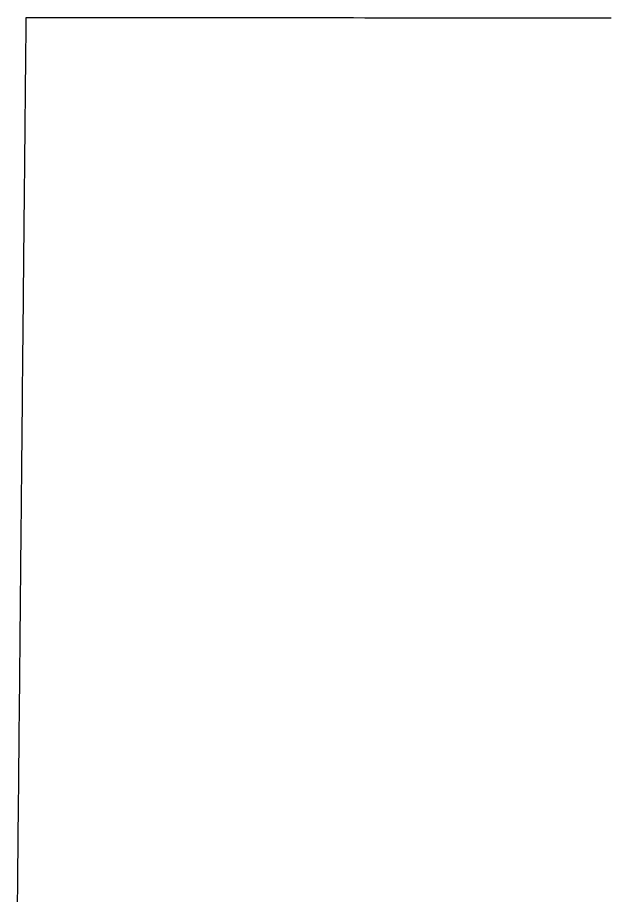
# Model space of a CAD drawing. Extents: x -7.3 to 34, y 0 to 22.
# Drawn here: x 2.68198 to 2.70538, y 0.96111 to 0.99601 of the extents above; entities that cross this region are included whole.
import ezdxf

# ---------------------------------------------------------------- set-up
doc = ezdxf.new("R2010")
doc.units = 0
doc.layers.add('SH_Text', color=7, linetype='Continuous')

msp = doc.modelspace()

# ---------------------------------------------------------------- linework, layer by layer
at = {"layer": 'SH_Text'}
for p, q in [((2.682325, 0.995813), (2.682326, 0.995836)), ((2.682326, 0.995913), (2.682327, 0.995929)), ((2.682326, 0.995896), (2.682326, 0.995913)), ((2.682326, 0.995878), (2.682326, 0.995896)), ((2.682326, 0.995858), (2.682326, 0.995878)), ((2.682326, 0.995836), (2.682326, 0.995858)), ((2.682327, 0.996004), (2.682327, 0.996005)), ((2.682327, 0.996005), (2.682329, 0.996005)), ((2.682327, 0.996002), (2.682327, 0.996004)), ((2.682327, 0.995998), (2.682327, 0.996002)), ((2.682327, 0.995993), (2.682327, 0.995998)), ((2.682327, 0.995986), (2.682327, 0.995993)), ((2.682327, 0.995977), (2.682327, 0.995986)), ((2.682327, 0.995967), (2.682327, 0.995977)), ((2.682327, 0.995956), (2.682327, 0.995967)), ((2.682327, 0.995943), (2.682327, 0.995956)), ((2.682327, 0.995929), (2.682327, 0.995943)), ((2.682329, 0.996005), (2.682335, 0.996005)), ((2.682335, 0.996005), (2.682344, 0.996005)), ((2.682344, 0.996005), (2.682357, 0.996005)), ((2.682357, 0.996005), (2.682374, 0.996005)), ((2.682374, 0.996005), (2.682395, 0.996005)), ((2.682395, 0.996005), (2.68242, 0.996005)), ((2.68242, 0.996005), (2.682448, 0.996005)), ((2.682448, 0.996005), (2.68248, 0.996005)), ((2.68248, 0.996005), (2.682516, 0.996005)), ((2.682516, 0.996005), (2.682555, 0.996005)), ((2.682555, 0.996005), (2.682597, 0.996005)), ((2.682597, 0.996005), (2.682644, 0.996005)), ((2.682644, 0.996005), (2.682693, 0.996005)), ((2.682693, 0.996005), (2.682747, 0.996005)), ((2.682747, 0.996005), (2.682803, 0.996005)), ((2.682803, 0.996005), (2.682863, 0.996005)), ((2.682863, 0.996005), (2.682927, 0.996005)), ((2.682927, 0.996005), (2.682993, 0.996005)), ((2.682993, 0.996005), (2.683064, 0.996005)), ((2.683064, 0.996005), (2.683137, 0.996005)), ((2.683137, 0.996005), (2.683213, 0.996005)), ((2.683213, 0.996005), (2.683293, 0.996005)), ((2.683293, 0.996005), (2.683376, 0.996005)), ((2.683376, 0.996005), (2.683462, 0.996005)), ((2.683462, 0.996005), (2.683551, 0.996005)), ((2.683551, 0.996005), (2.683644, 0.996005)), ((2.683644, 0.996005), (2.683739, 0.996005)), ((2.683739, 0.996005), (2.683837, 0.996005)), ((2.683837, 0.996005), (2.683938, 0.996005)), ((2.683938, 0.996005), (2.684043, 0.996005)), ((2.684043, 0.996005), (2.68415, 0.996005)), ((2.68415, 0.996005), (2.68426, 0.996005)), ((2.68426, 0.996005), (2.684373, 0.996005)), ((2.684373, 0.996005), (2.684488, 0.996005)), ((2.684488, 0.996005), (2.684607, 0.996005)), ((2.684607, 0.996005), (2.684728, 0.996004)), ((2.684728, 0.996004), (2.684852, 0.996004)), ((2.684852, 0.996004), (2.684979, 0.996004)), ((2.684979, 0.996004), (2.685108, 0.996004)), ((2.685108, 0.996004), (2.68524, 0.996004)), ((2.68524, 0.996004), (2.685374, 0.996004)), ((2.685374, 0.996004), (2.685511, 0.996004)), ((2.685511, 0.996004), (2.685651, 0.996004)), ((2.685651, 0.996004), (2.685793, 0.996004)), ((2.685793, 0.996004), (2.685938, 0.996004)), ((2.685938, 0.996004), (2.686084, 0.996004)), ((2.686084, 0.996004), (2.686234, 0.996004)), ((2.686234, 0.996004), (2.686385, 0.996004)), ((2.686385, 0.996004), (2.686539, 0.996004)), ((2.686539, 0.996004), (2.686696, 0.996004)), ((2.686696, 0.996004), (2.686854, 0.996004)), ((2.686854, 0.996004), (2.687015, 0.996004)), ((2.687015, 0.996004), (2.687178, 0.996004)), ((2.687178, 0.996004), (2.687343, 0.996004)), ((2.687343, 0.996004), (2.687511, 0.996003)), ((2.687511, 0.996003), (2.68768, 0.996003)), ((2.68768, 0.996003), (2.687851, 0.996003)), ((2.687851, 0.996003), (2.688025, 0.996003)), ((2.688025, 0.996003), (2.6882, 0.996003)), ((2.6882, 0.996003), (2.688378, 0.996003)), ((2.688378, 0.996003), (2.688557, 0.996003)), ((2.688557, 0.996003), (2.688739, 0.996003)), ((2.688739, 0.996003), (2.688922, 0.996003)), ((2.688922, 0.996003), (2.689107, 0.996003)), ((2.689107, 0.996003), (2.689294, 0.996003)), ((2.689294, 0.996003), (2.689482, 0.996003)), ((2.689482, 0.996003), (2.689672, 0.996003)), ((2.689672, 0.996003), (2.689865, 0.996003)), ((2.689865, 0.996003), (2.690058, 0.996003)), ((2.690058, 0.996003), (2.690254, 0.996002)), ((2.690254, 0.996002), (2.690451, 0.996002)), ((2.690451, 0.996002), (2.690649, 0.996002)), ((2.690649, 0.996002), (2.690849, 0.996002)), ((2.690849, 0.996002), (2.691051, 0.996002)), ((2.691051, 0.996002), (2.691254, 0.996002)), ((2.691254, 0.996002), (2.691458, 0.996002)), ((2.691458, 0.996002), (2.691664, 0.996002)), ((2.691664, 0.996002), (2.691872, 0.996002)), ((2.691872, 0.996002), (2.69208, 0.996002)), ((2.69208, 0.996002), (2.692291, 0.996002)), ((2.692291, 0.996002), (2.692502, 0.996002)), ((2.692502, 0.996002), (2.692714, 0.996002)), ((2.692714, 0.996002), (2.692928, 0.996001)), ((2.692928, 0.996001), (2.693143, 0.996001)), ((2.693143, 0.996001), (2.693576, 0.996001)), ((2.693576, 0.996001), (2.694014, 0.996001)), ((2.694014, 0.996001), (2.694456, 0.996001)), ((2.694456, 0.996001), (2.694902, 0.996001)), ((2.694902, 0.996001), (2.695351, 0.996001)), ((2.695351, 0.996001), (2.695803, 0.996)), ((2.695803, 0.996), (2.696259, 0.996)), ((2.696259, 0.996), (2.696718, 0.996)), ((2.696718, 0.996), (2.697179, 0.996)), ((2.697179, 0.996), (2.697642, 0.996)), ((2.697642, 0.996), (2.698107, 0.996)), ((2.698107, 0.996), (2.698574, 0.995999)), ((2.698574, 0.995999), (2.699043, 0.995999)), ((2.699043, 0.995999), (2.699512, 0.995999)), ((2.699512, 0.995999), (2.700455, 0.995999)), ((2.700455, 0.995999), (2.701399, 0.995998)), ((2.701399, 0.995998), (2.702343, 0.995998)), ((2.702343, 0.995998), (2.703284, 0.995998)), ((2.703284, 0.995998), (2.703753, 0.995997)), ((2.703753, 0.995997), (2.704221, 0.995997)), ((2.704221, 0.995997), (2.704687, 0.995997)), ((2.704687, 0.995997), (2.705152, 0.995997)), ((2.705152, 0.995997), (2.705614, 0.995997)), ((2.682322, 0.995509), (2.682323, 0.995545)), ((2.682322, 0.99547), (2.682322, 0.995509)), ((2.682323, 0.995614), (2.682324, 0.995647)), ((2.682323, 0.99558), (2.682323, 0.995614)), ((2.682323, 0.995545), (2.682323, 0.99558)), ((2.682324, 0.995708), (2.682325, 0.995736)), ((2.682324, 0.995678), (2.682324, 0.995708)), ((2.682324, 0.995647), (2.682324, 0.995678)), ((2.682325, 0.995789), (2.682325, 0.995813)), ((2.682325, 0.995764), (2.682325, 0.995789)), ((2.682325, 0.995736), (2.682325, 0.995764)), ((2.682319, 0.995214), (2.68232, 0.99526)), ((2.682319, 0.995167), (2.682319, 0.995214)), ((2.682319, 0.995119), (2.682319, 0.995167)), ((2.68232, 0.995305), (2.682321, 0.995348)), ((2.68232, 0.99526), (2.68232, 0.995305)), ((2.682321, 0.99539), (2.682322, 0.995431)), ((2.682321, 0.995348), (2.682321, 0.99539)), ((2.682322, 0.995431), (2.682322, 0.99547)), ((2.682315, 0.9948), (2.682316, 0.994857)), ((2.682315, 0.994743), (2.682315, 0.9948)), ((2.682316, 0.994857), (2.682317, 0.994912)), ((2.682317, 0.994965), (2.682318, 0.995018)), ((2.682317, 0.994912), (2.682317, 0.994965)), ((2.682318, 0.995069), (2.682319, 0.995119)), ((2.682318, 0.995018), (2.682318, 0.995069)), ((2.682312, 0.994501), (2.682313, 0.994563)), ((2.682312, 0.994437), (2.682312, 0.994501)), ((2.682313, 0.994563), (2.682314, 0.994624)), ((2.682314, 0.994684), (2.682315, 0.994743)), ((2.682314, 0.994624), (2.682314, 0.994684)), ((2.682308, 0.99403), (2.682309, 0.994101)), ((2.682309, 0.99417), (2.68231, 0.994239)), ((2.682309, 0.994101), (2.682309, 0.99417)), ((2.68231, 0.994239), (2.682311, 0.994306)), ((2.682311, 0.994372), (2.682312, 0.994437)), ((2.682311, 0.994306), (2.682311, 0.994372)), ((2.682304, 0.993658), (2.682306, 0.99381)), ((2.682306, 0.99381), (2.682307, 0.993958)), ((2.682307, 0.993958), (2.682308, 0.99403)), ((2.682301, 0.99334), (2.682303, 0.993501)), ((2.682303, 0.993501), (2.682304, 0.993658)), ((2.682298, 0.993004), (2.682299, 0.993174)), ((2.682299, 0.993174), (2.682301, 0.99334)), ((2.682294, 0.99265), (2.682296, 0.992829)), ((2.682296, 0.992829), (2.682298, 0.993004)), ((2.682291, 0.99228), (2.682292, 0.992467)), ((2.682292, 0.992467), (2.682294, 0.99265)), ((2.682287, 0.991892), (2.682289, 0.992088)), ((2.682289, 0.992088), (2.682291, 0.99228)), ((2.682283, 0.991488), (2.682285, 0.991692)), ((2.682285, 0.991692), (2.682287, 0.991892)), ((2.682281, 0.99128), (2.682283, 0.991488)), ((2.682277, 0.990853), (2.682279, 0.991068)), ((2.682279, 0.991068), (2.682281, 0.99128)), ((2.682272, 0.99041), (2.682274, 0.990633)), ((2.682274, 0.990633), (2.682277, 0.990853)), ((2.68227, 0.990183), (2.682272, 0.99041)), ((2.682265, 0.989718), (2.682268, 0.989952)), ((2.682268, 0.989952), (2.68227, 0.990183)), ((2.682263, 0.98948), (2.682265, 0.989718)), ((2.682258, 0.988993), (2.682261, 0.989238)), ((2.682261, 0.989238), (2.682263, 0.98948)), ((2.682256, 0.988745), (2.682258, 0.988993)), ((2.682253, 0.988493), (2.682256, 0.988745)), ((2.682248, 0.987979), (2.682251, 0.988238)), ((2.682251, 0.988238), (2.682253, 0.988493)), ((2.682246, 0.987717), (2.682248, 0.987979)), ((2.682243, 0.987453), (2.682246, 0.987717)), ((2.682238, 0.986914), (2.682241, 0.987185)), ((2.682241, 0.987185), (2.682243, 0.987453)), ((2.682235, 0.986639), (2.682238, 0.986914)), ((2.682232, 0.986362), (2.682235, 0.986639)), ((2.682227, 0.985799), (2.68223, 0.986082)), ((2.68223, 0.986082), (2.682232, 0.986362)), ((2.682224, 0.985514), (2.682227, 0.985799)), ((2.682221, 0.985225), (2.682224, 0.985514)), ((2.682218, 0.984934), (2.682221, 0.985225)), ((2.682216, 0.98464), (2.682218, 0.984934)), ((2.68221, 0.984044), (2.682213, 0.984344)), ((2.682213, 0.984344), (2.682216, 0.98464)), ((2.682207, 0.983743), (2.68221, 0.984044)), ((2.682204, 0.983439), (2.682207, 0.983743)), ((2.682201, 0.983132), (2.682204, 0.983439)), ((2.682198, 0.982823), (2.682201, 0.983132)), ((2.682195, 0.982512), (2.682198, 0.982823)), ((2.682192, 0.982198), (2.682195, 0.982512)), ((2.682185, 0.981565), (2.682188, 0.981882)), ((2.682188, 0.981882), (2.682192, 0.982198)), ((2.682182, 0.981244), (2.682185, 0.981565)), ((2.682179, 0.980922), (2.682182, 0.981244)), ((2.682176, 0.980598), (2.682179, 0.980922)), ((2.682173, 0.980272), (2.682176, 0.980598)), ((2.682169, 0.979944), (2.682173, 0.980272)), ((2.682166, 0.979614), (2.682169, 0.979944)), ((2.682163, 0.979282), (2.682166, 0.979614)), ((2.68216, 0.978948), (2.682163, 0.979282)), ((2.682156, 0.978613), (2.68216, 0.978948)), ((2.682153, 0.978276), (2.682156, 0.978613)), ((2.68215, 0.977938), (2.682153, 0.978276)), ((2.682146, 0.977597), (2.68215, 0.977938)), ((2.682143, 0.977256), (2.682146, 0.977597)), ((2.68214, 0.976912), (2.682143, 0.977256)), ((2.682136, 0.976568), (2.68214, 0.976912)), ((2.682133, 0.976222), (2.682136, 0.976568)), ((2.682129, 0.975874), (2.682133, 0.976222)), ((2.682126, 0.975526), (2.682129, 0.975874)), ((2.682123, 0.975176), (2.682126, 0.975526)), ((2.682116, 0.974473), (2.682123, 0.975176)), ((2.682109, 0.973766), (2.682116, 0.974473)), ((2.682102, 0.973054), (2.682109, 0.973766)), ((2.682095, 0.972339), (2.682102, 0.973054)), ((2.682088, 0.971621), (2.682095, 0.972339)), ((2.68208, 0.970901), (2.682088, 0.971621)), ((2.682073, 0.970178), (2.68208, 0.970901)), ((2.682066, 0.969453), (2.682073, 0.970178)), ((2.682059, 0.968727), (2.682066, 0.969453)), ((2.682045, 0.967272), (2.682059, 0.968727)), ((2.68203, 0.965815), (2.682045, 0.967272)), ((2.682016, 0.964361), (2.68203, 0.965815)), ((2.682009, 0.963635), (2.682016, 0.964361)), ((2.682002, 0.962912), (2.682009, 0.963635)), ((2.681995, 0.96219), (2.682002, 0.962912)), ((2.681988, 0.961471), (2.681995, 0.96219)), ((2.681981, 0.960755), (2.681988, 0.961471))]:
    msp.add_line(p, q, dxfattribs=at)
msp.add_lwpolyline([(2.681981, 0.960755), (2.681988, 0.961471), (2.681995, 0.96219), (2.682002, 0.962912), (2.682009, 0.963635), (2.682016, 0.964361), (2.68203, 0.965815), (2.682045, 0.967272), (2.682059, 0.968727), (2.682066, 0.969453), (2.682073, 0.970178), (2.68208, 0.970901), (2.682088, 0.971621), (2.682095, 0.972339), (2.682102, 0.973054), (2.682109, 0.973766), (2.682116, 0.974473), (2.682123, 0.975176), (2.682126, 0.975526), (2.682129, 0.975874), (2.682133, 0.976222), (2.682136, 0.976568), (2.68214, 0.976912), (2.682143, 0.977256), (2.682146, 0.977597), (2.68215, 0.977938), (2.682153, 0.978276), (2.682156, 0.978613), (2.68216, 0.978948), (2.682163, 0.979282), (2.682166, 0.979614), (2.682169, 0.979944), (2.682173, 0.980272), (2.682176, 0.980598), (2.682179, 0.980922), (2.682182, 0.981244), (2.682185, 0.981565), (2.682188, 0.981882), (2.682192, 0.982198), (2.682195, 0.982512), (2.682198, 0.982823), (2.682201, 0.983132), (2.682204, 0.983439), (2.682207, 0.983743), (2.68221, 0.984044), (2.682213, 0.984344), (2.682216, 0.98464), (2.682218, 0.984934), (2.682221, 0.985225), (2.682224, 0.985514), (2.682227, 0.985799), (2.68223, 0.986082), (2.682232, 0.986362), (2.682235, 0.986639), (2.682238, 0.986914), (2.682241, 0.987185), (2.682243, 0.987453), (2.682246, 0.987717), (2.682248, 0.987979), (2.682251, 0.988238), (2.682253, 0.988493), (2.682256, 0.988745), (2.682258, 0.988993), (2.682261, 0.989238), (2.682263, 0.98948), (2.682265, 0.989718), (2.682268, 0.989952), (2.68227, 0.990183), (2.682272, 0.99041), (2.682274, 0.990633), (2.682277, 0.990853), (2.682279, 0.991068), (2.682281, 0.99128), (2.682283, 0.991488), (2.682285, 0.991692), (2.682287, 0.991892), (2.682289, 0.992088), (2.682291, 0.99228), (2.682292, 0.992467), (2.682294, 0.99265), (2.682296, 0.992829), (2.682298, 0.993004), (2.682299, 0.993174), (2.682301, 0.99334), (2.682303, 0.993501), (2.682304, 0.993658), (2.682306, 0.99381), (2.682307, 0.993958), (2.682308, 0.99403), (2.682309, 0.994101), (2.682309, 0.99417), (2.68231, 0.994239), (2.682311, 0.994306), (2.682311, 0.994372), (2.682312, 0.994437), (2.682312, 0.994501), (2.682313, 0.994563), (2.682314, 0.994624), (2.682314, 0.994684), (2.682315, 0.994743), (2.682315, 0.9948), (2.682316, 0.994857), (2.682317, 0.994912), (2.682317, 0.994965), (2.682318, 0.995018), (2.682318, 0.995069), (2.682319, 0.995119), (2.682319, 0.995167), (2.682319, 0.995214), (2.68232, 0.99526), (2.68232, 0.995305), (2.682321, 0.995348), (2.682321, 0.99539), (2.682322, 0.995431), (2.682322, 0.99547), (2.682322, 0.995509), (2.682323, 0.995545), (2.682323, 0.99558), (2.682323, 0.995614), (2.682324, 0.995647), (2.682324, 0.995678), (2.682324, 0.995708), (2.682325, 0.995736), (2.682325, 0.995764), (2.682325, 0.995789), (2.682325, 0.995813), (2.682326, 0.995836), (2.682326, 0.995858), (2.682326, 0.995878), (2.682326, 0.995896), (2.682326, 0.995913), (2.682327, 0.995929), (2.682327, 0.995943), (2.682327, 0.995956), (2.682327, 0.995967), (2.682327, 0.995977), (2.682327, 0.995986), (2.682327, 0.995993), (2.682327, 0.995998), (2.682327, 0.996002), (2.682327, 0.996004), (2.682327, 0.996005), (2.682329, 0.996005), (2.682335, 0.996005), (2.682344, 0.996005), (2.682357, 0.996005), (2.682374, 0.996005), (2.682395, 0.996005), (2.68242, 0.996005), (2.682448, 0.996005), (2.68248, 0.996005), (2.682516, 0.996005), (2.682555, 0.996005), (2.682597, 0.996005), (2.682644, 0.996005), (2.682693, 0.996005), (2.682747, 0.996005), (2.682803, 0.996005), (2.682863, 0.996005), (2.682927, 0.996005), (2.682993, 0.996005), (2.683064, 0.996005), (2.683137, 0.996005), (2.683213, 0.996005), (2.683293, 0.996005), (2.683376, 0.996005), (2.683462, 0.996005), (2.683551, 0.996005), (2.683644, 0.996005), (2.683739, 0.996005), (2.683837, 0.996005), (2.683938, 0.996005), (2.684043, 0.996005), (2.68415, 0.996005), (2.68426, 0.996005), (2.684373, 0.996005), (2.684488, 0.996005), (2.684607, 0.996005), (2.684728, 0.996004), (2.684852, 0.996004), (2.684979, 0.996004), (2.685108, 0.996004), (2.68524, 0.996004), (2.685374, 0.996004), (2.685511, 0.996004), (2.685651, 0.996004), (2.685793, 0.996004), (2.685938, 0.996004), (2.686084, 0.996004), (2.686234, 0.996004), (2.686385, 0.996004), (2.686539, 0.996004), (2.686696, 0.996004), (2.686854, 0.996004), (2.687015, 0.996004), (2.687178, 0.996004), (2.687343, 0.996004), (2.687511, 0.996003), (2.68768, 0.996003), (2.687851, 0.996003), (2.688025, 0.996003), (2.6882, 0.996003), (2.688378, 0.996003), (2.688557, 0.996003), (2.688739, 0.996003), (2.688922, 0.996003), (2.689107, 0.996003), (2.689294, 0.996003), (2.689482, 0.996003), (2.689672, 0.996003), (2.689865, 0.996003), (2.690058, 0.996003), (2.690254, 0.996002), (2.690451, 0.996002), (2.690649, 0.996002), (2.690849, 0.996002), (2.691051, 0.996002), (2.691254, 0.996002), (2.691458, 0.996002), (2.691664, 0.996002), (2.691872, 0.996002), (2.69208, 0.996002), (2.692291, 0.996002), (2.692502, 0.996002), (2.692714, 0.996002), (2.692928, 0.996001), (2.693143, 0.996001), (2.693576, 0.996001), (2.694014, 0.996001), (2.694456, 0.996001), (2.694902, 0.996001), (2.695351, 0.996001), (2.695803, 0.996), (2.696259, 0.996), (2.696718, 0.996), (2.697179, 0.996), (2.697642, 0.996), (2.698107, 0.996), (2.698574, 0.995999), (2.699043, 0.995999), (2.699512, 0.995999), (2.700455, 0.995999), (2.701399, 0.995998), (2.702343, 0.995998), (2.703284, 0.995998), (2.703753, 0.995997), (2.704221, 0.995997), (2.704687, 0.995997), (2.705152, 0.995997), (2.705614, 0.995997)], dxfattribs=at)

doc.saveas('drawing.dxf')
